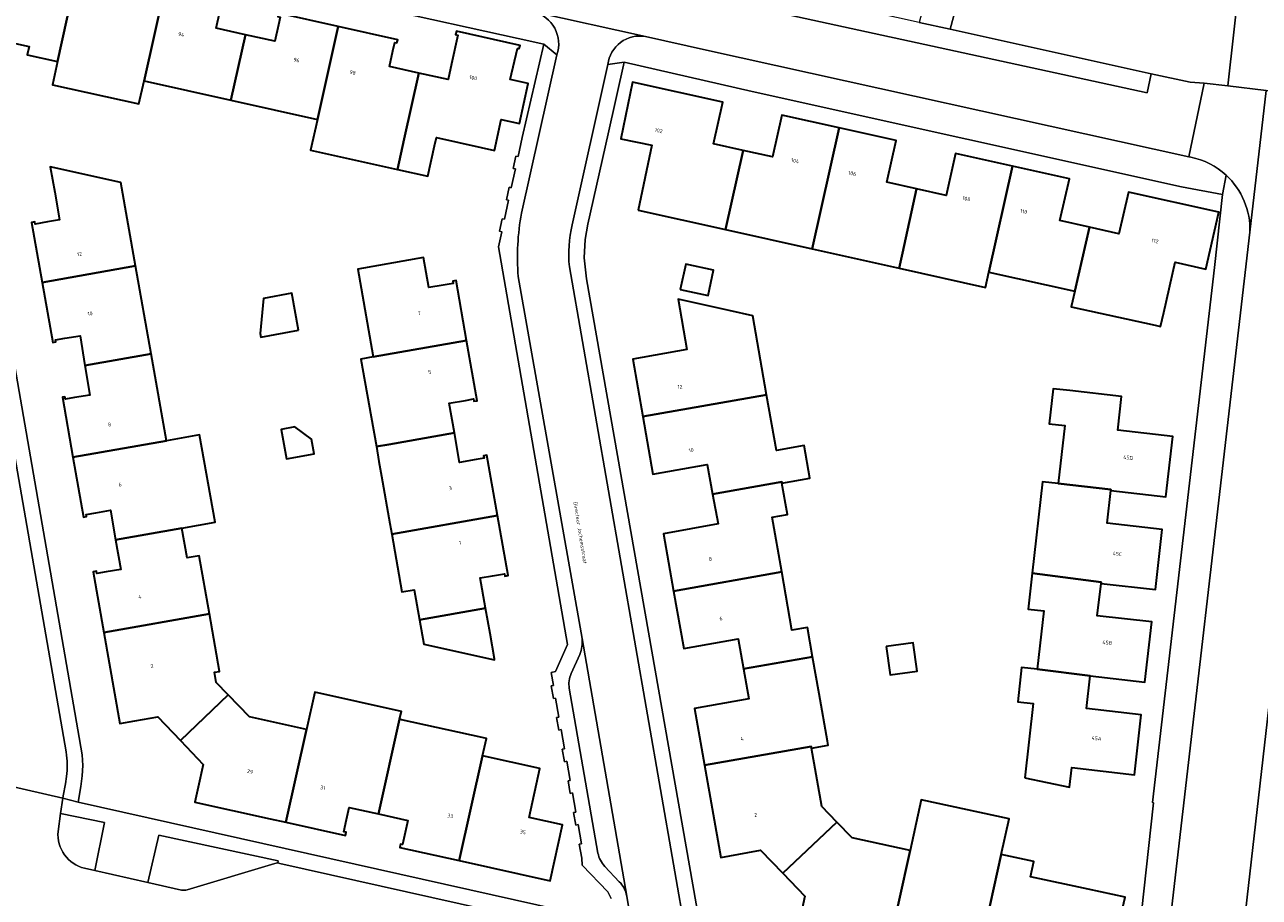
# Model space of a CAD drawing. Header units: metres. Extents: x 197700 to 204338, y 317132 to 325229.
# Tile 863 of 1056: x 203250 to 203368, y 320074 to 320158. Entities that reach past the tile are written whole.
import ezdxf
from ezdxf.enums import TextEntityAlignment as Align

# ---------------------------------------------------------------- set-up
doc = ezdxf.new("R2010")
doc.units = ezdxf.units.M
for name, color, linetype, lineweight in [('B-WE-GR-BEPLANTING_CULTUUR_BODEMBEDEKKER-GV', 90, 'Continuous', 18), ('B-WE-IE-TERREINAFSCHEIDING_KUNSTMATIG_MUUR-G', 90, 'IE-TERREINAFSCHEIDING-KUNSTMATIG-DICHT', 18), ('B-WE-OG-BEBOUWING-GV', 7, 'Continuous', 35), ('B-WE-OG-BEBOUWING-T18', 10, 'Continuous', 18), ('B-WE-OG-TERREIN_CULTUURSCHEIDING-GV', 7, 'Continuous', 18), ('B-WE-OG-TERREIN_ERF-GV', 7, 'Continuous', 18), ('B-WE-OG-TOPOGRAFIE-T18', 10, 'Continuous', 18), ('B-WE-VH-VERHARDING_ASFALT-GV', 252, 'Continuous', 18), ('B-WE-VH-VERHARDING_BETONSTRAATSTEEN-GV', 252, 'Continuous', 18), ('B-WE-VH-VERHARDING_TEGEL-GV', 252, 'Continuous', 18)]:
    doc.layers.add(name, color=color, linetype=linetype, lineweight=lineweight)
doc.styles.add('NLCS-ISO-M200-T18', font='NLCS-ISO.ttf', dxfattribs={"height": 0.36})
doc.linetypes.add('IE-TERREINAFSCHEIDING-KUNSTMATIG-DICHT', pattern='A,8,-1,[82,NLCS.SHX,S=0.75,R=90,X=0,Y=0],-1', length=10)

msp = doc.modelspace()

# ---------------------------------------------------------------- linework, layer by layer
at = {"layer": 'B-WE-GR-BEPLANTING_CULTUUR_BODEMBEDEKKER-GV'}
for points in [[(203255.5, 320077.197), (203256.471, 320076.974), (203257.413, 320081.573), (203253.19, 320082.45), (203252.957, 320080.727)], [(203273.998, 320077.699), (203274.037, 320077.894), (203262.604, 320080.379), (203261.571, 320075.828)], [(203265.31, 320075.136), (203273.725, 320077.639)], [(203261.571, 320075.828), (203264.779, 320075.087)]]:
    msp.add_lwpolyline(points, dxfattribs=at)
for points in [[(203252.957, 320080.727, 0.3731501), (203255.5, 320077.197)], [(203273.725, 320077.639, -0.1241796), (203273.998, 320077.699)], [(203264.779, 320075.087, 0.077078), (203265.31, 320075.136)]]:
    msp.add_lwpolyline(points, format="xyb", dxfattribs=at)
at = {"layer": 'B-WE-IE-TERREINAFSCHEIDING_KUNSTMATIG_MUUR-G'}
for points in [[(203297.412, 320147.191), (203297.018, 320145.372), (203296.805, 320145.416), (203296.546, 320144.229), (203296.76, 320144.188), (203296.364, 320142.375), (203296.155, 320142.427), (203295.898, 320141.229), (203296.105, 320141.182), (203295.71, 320139.369), (203295.497, 320139.417), (203295.242, 320138.213), (203295.449, 320138.179), (203295.134, 320136.712)], [(203305.651, 320147.558), (203303.693, 320138.887), (203303.431, 320137.423), (203303.358, 320135.665), (203303.569, 320133.663)], [(203362.188, 320121.513), (203363.711, 320134.749)], [(203300.18, 320095.947), (203300.394, 320094.692), (203300.18, 320094.667), (203300.399, 320093.45), (203300.607, 320093.496), (203300.926, 320091.665), (203300.71, 320091.634), (203300.922, 320090.412), (203301.14, 320090.471), (203301.466, 320088.637), (203301.252, 320088.605), (203301.469, 320087.394), (203301.677, 320087.442), (203302.007, 320085.603), (203301.796, 320085.572), (203302.015, 320084.353), (203302.216, 320084.406), (203302.544, 320082.573), (203302.33, 320082.533), (203302.551, 320081.316), (203302.76, 320081.374), (203303.09, 320079.548), (203302.869, 320079.514), (203303.108, 320078.171)], [(203356.286, 320068.88), (203357.886, 320083.448), (203357.77, 320083.507)]]:
    msp.add_lwpolyline(points, dxfattribs=at)
at = {"layer": 'B-WE-OG-BEBOUWING-GV'}
for points in [[(203252.905, 320154.487), (203254.291, 320160.725), (203251.476, 320161.355), (203251.785, 320162.737), (203252.428, 320165.61), (203252.643, 320165.562), (203252.713, 320165.874), (203246.636, 320167.235), (203246.572, 320166.921), (203246.78, 320166.877), (203246.111, 320163.86), (203244.354, 320164.249), (203243.51, 320160.438), (203245.286, 320160.053), (203244.636, 320157.145), (203250.179, 320155.906), (203250.007, 320155.135)], [(203254.291, 320160.725), (203252.905, 320154.487), (203252.409, 320152.256), (203260.708, 320150.412), (203261.201, 320152.632), (203263.177, 320161.523), (203257.464, 320162.792), (203257.408, 320162.475), (203257.62, 320162.387), (203257.415, 320161.475), (203257.106, 320160.094)], [(203269.508, 320150.774), (203270.9, 320157.042), (203268.089, 320157.666), (203268.438, 320159.238), (203268.605, 320159.989), (203268.82, 320159.942), (203268.889, 320160.254), (203263.177, 320161.523), (203261.201, 320152.632)], [(203270.9, 320157.042), (203269.508, 320150.774), (203277.802, 320148.92), (203279.779, 320157.836), (203274.073, 320159.101), (203274.009, 320158.794), (203274.226, 320158.73), (203274.061, 320157.988), (203273.712, 320156.417)], [(203279.779, 320157.836), (203277.802, 320148.92), (203277.15, 320145.98), (203285.452, 320144.138), (203286.101, 320147.064), (203287.499, 320153.368), (203284.688, 320153.991), (203285.024, 320155.505), (203285.201, 320156.305), (203285.416, 320156.258), (203285.485, 320156.57)], [(203287.499, 320153.368), (203286.101, 320147.064), (203285.452, 320144.138), (203288.359, 320143.493), (203289.013, 320146.413), (203289.188, 320147.194), (203293.479, 320146.234), (203294.741, 320145.952), (203295.409, 320148.938), (203297.136, 320148.552), (203297.987, 320152.358), (203296.255, 320152.76), (203296.944, 320155.742), (203297.126, 320155.714), (203297.199, 320156.022), (203291.11, 320157.38), (203291.025, 320157.073), (203291.257, 320157.011), (203290.647, 320154.259), (203290.311, 320152.744)], [(203308.511, 320140.238), (203316.879, 320138.374), (203318.564, 320145.964), (203315.73, 320146.592), (203316.617, 320150.598), (203307.988, 320152.506), (203306.853, 320147.071), (203309.809, 320146.454)], [(203325.185, 320136.525), (203327.752, 320148.134), (203322.284, 320149.343), (203321.397, 320145.337), (203318.564, 320145.964), (203316.879, 320138.374)], [(203327.752, 320148.134), (203325.185, 320136.525), (203333.513, 320134.67), (203333.835, 320136.113), (203335.167, 320142.276), (203332.326, 320142.908), (203333.22, 320146.925)], [(203344.36, 320144.452), (203338.902, 320145.661), (203338.008, 320141.644), (203335.167, 320142.276), (203333.835, 320136.113), (203333.513, 320134.67), (203341.784, 320132.828), (203342.109, 320134.293)], [(203260.386, 320134.896), (203258.977, 320142.901), (203252.208, 320144.38), (203252.636, 320141.959), (203253.102, 320139.318), (203251.935, 320139.112), (203250.768, 320138.906), (203250.73, 320139.123), (203250.415, 320139.067), (203251.431, 320133.315)], [(203344.36, 320144.452), (203342.109, 320134.293), (203350.331, 320132.483), (203351.73, 320138.606), (203348.905, 320139.251), (203349.817, 320143.244)], [(203351.73, 320138.606), (203350.331, 320132.483), (203349.989, 320130.986), (203358.033, 320129.223), (203358.552, 320129.109), (203358.849, 320130.42), (203359.944, 320135.251), (203362.884, 320134.595), (203364.114, 320140.035), (203355.466, 320141.954), (203354.554, 320137.961)], [(203255.527, 320125.373), (203261.866, 320126.489), (203260.386, 320134.896), (203251.431, 320133.315), (203252.447, 320127.562), (203252.757, 320127.613), (203252.721, 320127.83), (203253.602, 320127.975), (203255.06, 320128.215)], [(203283.146, 320126.174), (203292.09, 320127.742), (203291.075, 320133.501), (203290.76, 320133.445), (203290.798, 320133.229), (203289.849, 320133.062), (203288.474, 320132.819), (203287.965, 320135.705), (203281.662, 320134.594), (203281.762, 320134.028)], [(203312.538, 320132.638), (203315.211, 320132.052), (203315.744, 320134.482), (203313.072, 320135.069)], [(203275.995, 320128.757), (203275.345, 320132.281), (203272.624, 320131.779), (203272.308, 320128.411), (203272.368, 320128.087)], [(203320.815, 320122.551), (203319.482, 320130.107), (203317.225, 320130.611), (203312.345, 320131.7), (203313.192, 320126.896), (203307.992, 320125.961), (203308.962, 320120.461)], [(203283.44, 320117.595), (203284.622, 320117.803), (203290.917, 320118.909), (203290.416, 320121.74), (203291.992, 320122.019), (203292.74, 320122.152), (203292.778, 320121.935), (203293.105, 320121.983), (203292.09, 320127.742), (203283.146, 320126.174), (203281.965, 320125.965), (203282.94, 320120.431)], [(203261.866, 320126.489), (203255.527, 320125.373), (203255.995, 320122.531), (203254.538, 320122.291), (203253.656, 320122.146), (203253.621, 320122.364), (203253.369, 320122.324), (203254.38, 320116.573), (203263.335, 320118.147)], [(203349.853, 320122.95), (203348.263, 320123.13), (203347.883, 320119.782), (203349.374, 320119.613), (203348.745, 320114.058), (203353.792, 320113.486), (203353.78, 320113.381), (203359.05, 320112.792), (203359.708, 320118.541), (203354.454, 320119.148), (203354.821, 320122.387)], [(203320.815, 320122.551), (203308.962, 320120.461), (203309.933, 320114.96), (203315.124, 320115.882), (203315.643, 320113.029), (203322.267, 320114.198), (203322.288, 320114.08), (203324.966, 320114.552), (203324.413, 320117.694), (203321.754, 320117.225)], [(203275.647, 320119.468), (203274.324, 320119.223), (203274.841, 320116.422), (203277.486, 320116.91), (203277.228, 320118.311)], [(203258.471, 320108.667), (203264.808, 320109.781), (203267.989, 320110.341), (203266.518, 320118.706), (203263.335, 320118.147), (203254.38, 320116.573), (203255.39, 320110.822), (203255.696, 320110.879), (203255.657, 320111.096), (203256.575, 320111.257), (203257.972, 320111.503)], [(203284.622, 320117.803), (203283.44, 320117.595), (203283.69, 320116.177), (203283.94, 320114.758), (203284.74, 320110.216), (203284.919, 320109.201), (203295.051, 320110.996), (203294.031, 320116.754), (203293.716, 320116.698), (203293.753, 320116.491), (203292.996, 320116.357), (203291.419, 320116.078), (203290.917, 320118.909)], [(203322.263, 320105.576), (203321.336, 320110.836), (203322.814, 320111.096), (203322.288, 320114.08), (203322.267, 320114.198), (203315.643, 320113.029), (203316.162, 320110.175), (203310.944, 320109.242), (203311.915, 320103.748)], [(203346.26, 320105.454), (203352.863, 320104.588), (203352.846, 320104.486), (203358.053, 320103.889), (203358.7, 320109.66), (203353.43, 320110.249), (203353.78, 320113.381), (203353.792, 320113.486), (203348.745, 320114.058), (203347.254, 320114.227)], [(203295.051, 320110.996), (203284.919, 320109.201), (203285.894, 320103.669), (203287.076, 320103.877), (203287.585, 320100.991), (203293.897, 320102.119), (203293.384, 320105.004), (203294.551, 320105.202), (203295.718, 320105.399), (203295.756, 320105.182), (203296.071, 320105.238)], [(203257.335, 320099.77), (203267.465, 320101.552), (203266.483, 320107.131), (203265.311, 320106.924), (203264.808, 320109.781), (203258.471, 320108.667), (203258.97, 320105.83), (203257.572, 320105.584), (203256.665, 320105.425), (203256.627, 320105.641), (203256.312, 320105.586)], [(203318.611, 320096.297), (203325.217, 320097.46), (203324.723, 320100.263), (203323.246, 320100.003), (203322.263, 320105.576), (203311.915, 320103.748), (203312.886, 320098.253), (203318.102, 320099.175)], [(203352.846, 320104.486), (203352.863, 320104.588), (203346.26, 320105.454), (203345.87, 320102.012), (203347.36, 320101.845), (203346.734, 320096.27), (203351.816, 320095.614), (203357.054, 320095.02), (203357.698, 320100.794), (203352.491, 320101.391)], [(203267.465, 320101.552), (203257.335, 320099.77), (203258.869, 320091.051), (203260.31, 320091.309), (203262.509, 320091.702), (203264.688, 320089.424), (203269.26, 320093.797), (203268.115, 320094.979), (203267.941, 320095.964), (203268.434, 320096.051)], [(203293.897, 320102.119), (203287.585, 320100.991), (203287.996, 320098.658), (203294.741, 320097.158), (203294.761, 320097.26), (203294.329, 320099.69)], [(203332.27, 320098.439), (203332.65, 320095.718), (203335.222, 320096.077), (203334.842, 320098.798)], [(203318.611, 320096.297), (203319.12, 320093.418), (203313.904, 320092.496), (203314.864, 320087.056), (203325.089, 320088.857), (203325.116, 320088.706), (203326.711, 320088.987), (203326.646, 320089.356), (203325.843, 320093.911), (203325.217, 320097.46)], [(203345.551, 320085.857), (203349.84, 320084.97), (203350.049, 320086.835), (203356.054, 320086.147), (203356.701, 320091.907), (203351.463, 320092.501), (203351.816, 320095.614), (203346.734, 320096.27), (203345.244, 320096.437), (203344.872, 320093.128), (203346.349, 320092.962)], [(203276.758, 320090.483), (203271.296, 320091.695), (203269.26, 320093.797), (203264.688, 320089.424), (203266.867, 320087.146), (203266.382, 320084.961), (203266.066, 320083.54), (203273.274, 320081.936), (203274.785, 320081.599)], [(203276.758, 320090.483), (203274.785, 320081.599), (203280.482, 320080.331), (203280.538, 320080.648), (203280.323, 320080.695), (203280.582, 320081.857), (203280.84, 320083.019), (203283.656, 320082.393), (203285.671, 320091.466), (203285.836, 320092.21), (203277.55, 320094.05)], [(203291.383, 320077.921), (203293.619, 320087.968), (203293.986, 320089.62), (203293.584, 320089.709), (203285.854, 320091.426), (203285.671, 320091.466), (203283.656, 320082.393), (203286.472, 320081.767), (203286.214, 320080.605), (203285.958, 320079.454), (203285.743, 320079.501), (203285.674, 320079.189)], [(203327.554, 320081.598), (203326.104, 320083.102), (203325.116, 320088.706), (203325.089, 320088.857), (203314.864, 320087.056), (203316.42, 320078.229), (203319.025, 320078.699), (203320.246, 320078.92), (203322.361, 320076.726)], [(203291.383, 320077.921), (203300.086, 320075.987), (203301.277, 320081.351), (203298.065, 320082.064), (203299.106, 320086.75), (203293.619, 320087.968)], [(203332.331, 320068.807), (203337.736, 320067.608), (203338.883, 320072.778), (203341.868, 320072.116), (203343.29, 320078.523), (203344.046, 320081.929), (203335.628, 320083.758), (203335.469, 320083.027), (203334.569, 320078.884)], [(203332.331, 320068.807), (203334.569, 320078.884), (203329.005, 320080.093), (203327.554, 320081.598), (203322.361, 320076.726), (203324.476, 320074.532), (203324.208, 320073.323), (203323.634, 320070.735)], [(203343.29, 320078.523), (203341.868, 320072.116), (203344.853, 320071.453), (203343.706, 320066.283), (203352.362, 320064.371), (203353.557, 320069.802), (203354.054, 320069.686), (203355.156, 320074.409), (203351.627, 320075.176), (203346.077, 320076.382), (203346.395, 320077.848)]]:
    msp.add_lwpolyline(points, close=True, dxfattribs=at)
at = {"layer": 'B-WE-OG-TERREIN_CULTUURSCHEIDING-GV'}
msp.add_lwpolyline([(203338.398, 320157.576), (203357.662, 320153.315), (203361.391, 320152.49), (203362.725, 320152.417), (203364.983, 320152.152), (203366.66, 320167.041), (203364.255, 320167.432), (203357.37, 320168.549), (203352.88, 320169.096), (203348.368, 320169.388), (203341.618, 320169.56)], close=True, dxfattribs=at)
at = {"layer": 'B-WE-OG-TERREIN_ERF-GV'}
for points in [[(203305.936, 320074.31), (203305.623, 320074.922), (203303.158, 320077.493), (203303.108, 320078.171), (203302.869, 320079.514), (203303.09, 320079.548), (203302.76, 320081.374), (203302.551, 320081.316), (203302.33, 320082.533), (203302.544, 320082.573), (203302.216, 320084.406), (203302.015, 320084.353), (203301.796, 320085.572), (203302.007, 320085.603), (203301.677, 320087.442), (203301.469, 320087.394), (203301.252, 320088.605), (203301.466, 320088.637), (203301.14, 320090.471), (203300.922, 320090.412), (203300.71, 320091.634), (203300.926, 320091.665), (203300.607, 320093.496), (203300.399, 320093.45), (203300.18, 320094.667), (203300.394, 320094.692), (203300.18, 320095.947), (203300.61, 320096.059), (203301.739, 320098.642), (203295.134, 320136.712), (203295.449, 320138.179), (203295.242, 320138.213), (203295.497, 320139.417), (203295.71, 320139.369), (203296.105, 320141.182), (203295.898, 320141.229), (203296.155, 320142.427), (203296.364, 320142.375), (203296.76, 320144.188), (203296.546, 320144.229), (203296.805, 320145.416), (203297.018, 320145.372), (203297.412, 320147.191), (203299.467, 320156.15), (203297.011, 320156.679), (203244.773, 320168.207)], [(203274.073, 320159.101), (203279.779, 320157.836), (203285.485, 320156.57), (203285.416, 320156.258), (203285.201, 320156.305), (203285.024, 320155.505), (203284.688, 320153.991), (203287.499, 320153.368), (203290.311, 320152.744), (203290.647, 320154.259), (203291.257, 320157.011), (203291.025, 320157.073), (203291.11, 320157.38), (203297.199, 320156.022), (203297.126, 320155.714), (203296.944, 320155.742), (203296.255, 320152.76), (203297.987, 320152.358), (203297.136, 320148.552), (203295.409, 320148.938), (203294.741, 320145.952), (203293.479, 320146.234), (203289.188, 320147.194), (203289.013, 320146.413), (203288.359, 320143.493), (203285.452, 320144.138), (203277.15, 320145.98), (203277.802, 320148.92), (203269.508, 320150.774), (203261.201, 320152.632), (203260.708, 320150.412), (203252.409, 320152.256), (203252.905, 320154.487), (203250.007, 320155.135), (203250.179, 320155.906), (203244.636, 320157.145)], [(203268.438, 320159.238), (203268.089, 320157.666), (203270.9, 320157.042), (203273.712, 320156.417), (203274.061, 320157.988), (203274.226, 320158.73)], [(203245.208, 320145.898), (203255.266, 320088.065), (203255.329, 320087.042), (203255.272, 320086.054), (203255.13, 320085.03), (203254.873, 320083.515), (203305.506, 320072.181)], [(203324.208, 320073.323), (203324.476, 320074.532), (203322.361, 320076.726), (203320.246, 320078.92), (203319.025, 320078.699), (203316.42, 320078.229), (203314.864, 320087.056), (203313.904, 320092.496), (203319.12, 320093.418), (203318.611, 320096.297), (203318.102, 320099.175), (203312.886, 320098.253), (203311.915, 320103.748), (203310.944, 320109.242), (203316.162, 320110.175), (203315.643, 320113.029), (203315.124, 320115.882), (203309.933, 320114.96), (203308.962, 320120.461), (203307.992, 320125.961), (203313.192, 320126.896), (203312.345, 320131.7), (203317.225, 320130.611), (203319.482, 320130.107), (203320.815, 320122.551), (203321.754, 320117.225), (203324.413, 320117.694), (203324.966, 320114.552), (203322.288, 320114.08), (203322.814, 320111.096), (203321.336, 320110.836), (203322.263, 320105.576), (203323.246, 320100.003), (203324.723, 320100.263), (203325.217, 320097.46), (203325.843, 320093.911), (203326.646, 320089.356), (203326.711, 320088.987), (203325.116, 320088.706), (203326.104, 320083.102), (203327.554, 320081.598), (203329.005, 320080.093), (203334.569, 320078.884), (203335.469, 320083.027), (203335.628, 320083.758), (203344.046, 320081.929), (203343.29, 320078.523), (203346.395, 320077.848), (203346.077, 320076.382), (203351.627, 320075.176), (203355.156, 320074.409)]]:
    msp.add_lwpolyline(points, dxfattribs=at)
for points in [[(203357.77, 320083.507), (203362.188, 320121.513), (203363.711, 320134.749), (203364.472, 320141.728), (203360.545, 320142.48), (203319.428, 320151.604), (203307.183, 320154.416), (203305.651, 320147.558), (203303.693, 320138.887), (203303.431, 320137.423), (203303.358, 320135.665), (203303.569, 320133.663), (203314.705, 320070.145), (203350.913, 320061.981), (203355.242, 320065.185), (203355.689, 320068.998), (203356.286, 320068.88), (203357.886, 320083.448)], [(203335.167, 320142.276), (203338.008, 320141.644), (203338.902, 320145.661), (203344.36, 320144.452), (203349.817, 320143.244), (203348.905, 320139.251), (203351.73, 320138.606), (203354.554, 320137.961), (203355.466, 320141.954), (203364.114, 320140.035), (203362.884, 320134.595), (203359.944, 320135.251), (203358.849, 320130.42), (203358.552, 320129.109), (203358.033, 320129.223), (203349.989, 320130.986), (203350.331, 320132.483), (203342.109, 320134.293), (203341.784, 320132.828), (203333.513, 320134.67), (203325.185, 320136.525), (203316.879, 320138.374), (203308.511, 320140.238), (203309.809, 320146.454), (203306.853, 320147.071), (203307.988, 320152.506), (203316.617, 320150.598), (203315.73, 320146.592), (203318.564, 320145.964), (203321.397, 320145.337), (203322.284, 320149.343), (203327.752, 320148.134), (203333.22, 320146.925), (203332.326, 320142.908)], [(203269.26, 320093.797), (203271.296, 320091.695), (203276.758, 320090.483), (203277.55, 320094.05), (203285.836, 320092.21), (203285.671, 320091.466), (203285.854, 320091.426), (203293.584, 320089.709), (203293.986, 320089.62), (203293.619, 320087.968), (203299.106, 320086.75), (203298.065, 320082.064), (203301.277, 320081.351), (203300.086, 320075.987), (203291.383, 320077.921), (203285.674, 320079.189), (203285.743, 320079.501), (203285.958, 320079.454), (203286.214, 320080.605), (203286.472, 320081.767), (203283.656, 320082.393), (203280.84, 320083.019), (203280.582, 320081.857), (203280.323, 320080.695), (203280.538, 320080.648), (203280.482, 320080.331), (203274.785, 320081.599), (203273.274, 320081.936), (203266.066, 320083.54), (203266.382, 320084.961), (203266.867, 320087.146), (203264.688, 320089.424), (203262.509, 320091.702), (203260.31, 320091.309), (203258.869, 320091.051), (203257.335, 320099.77), (203256.312, 320105.586), (203256.627, 320105.641), (203256.665, 320105.425), (203257.572, 320105.584), (203258.97, 320105.83), (203258.471, 320108.667), (203257.972, 320111.503), (203256.575, 320111.257), (203255.657, 320111.096), (203255.696, 320110.879), (203255.39, 320110.822), (203254.38, 320116.573), (203253.369, 320122.324), (203253.621, 320122.364), (203253.656, 320122.146), (203254.538, 320122.291), (203255.995, 320122.531), (203255.527, 320125.373), (203255.06, 320128.215), (203253.602, 320127.975), (203252.721, 320127.83), (203252.757, 320127.613), (203252.447, 320127.562), (203251.431, 320133.315), (203250.415, 320139.067), (203250.73, 320139.123), (203250.768, 320138.906), (203251.935, 320139.112), (203253.102, 320139.318), (203252.636, 320141.959), (203252.208, 320144.38), (203258.977, 320142.901), (203260.386, 320134.896), (203261.866, 320126.489), (203263.335, 320118.147), (203266.518, 320118.706), (203267.989, 320110.341), (203264.808, 320109.781), (203265.311, 320106.924), (203266.483, 320107.131), (203267.465, 320101.552), (203268.434, 320096.051), (203267.941, 320095.964), (203268.115, 320094.979)], [(203283.44, 320117.595), (203282.94, 320120.431), (203281.965, 320125.965), (203283.146, 320126.174), (203281.762, 320134.028), (203281.662, 320134.594), (203287.965, 320135.705), (203288.474, 320132.819), (203289.849, 320133.062), (203290.798, 320133.229), (203290.76, 320133.445), (203291.075, 320133.501), (203292.09, 320127.742), (203293.105, 320121.983), (203292.778, 320121.935), (203292.74, 320122.152), (203291.992, 320122.019), (203290.416, 320121.74), (203290.917, 320118.909), (203291.419, 320116.078), (203292.996, 320116.357), (203293.753, 320116.491), (203293.716, 320116.698), (203294.031, 320116.754), (203295.051, 320110.996), (203296.071, 320105.238), (203295.756, 320105.182), (203295.718, 320105.399), (203294.551, 320105.202), (203293.384, 320105.004), (203293.897, 320102.119), (203294.329, 320099.69), (203294.761, 320097.26), (203294.741, 320097.158), (203287.996, 320098.658), (203287.585, 320100.991), (203287.076, 320103.877), (203285.894, 320103.669), (203284.919, 320109.201), (203284.74, 320110.216), (203283.94, 320114.758), (203283.69, 320116.177)], [(203312.538, 320132.638), (203313.072, 320135.069), (203315.744, 320134.482), (203315.211, 320132.052)], [(203272.368, 320128.087), (203272.308, 320128.411), (203272.624, 320131.779), (203275.345, 320132.281), (203275.995, 320128.757)], [(203351.816, 320095.614), (203351.463, 320092.501), (203356.701, 320091.907), (203356.054, 320086.147), (203350.049, 320086.835), (203349.84, 320084.97), (203345.551, 320085.857), (203346.349, 320092.962), (203344.872, 320093.128), (203345.244, 320096.437), (203346.734, 320096.27), (203347.36, 320101.845), (203345.87, 320102.012), (203346.26, 320105.454), (203347.254, 320114.227), (203348.745, 320114.058), (203349.374, 320119.613), (203347.883, 320119.782), (203348.263, 320123.13), (203349.853, 320122.95), (203354.821, 320122.387), (203354.454, 320119.148), (203359.708, 320118.541), (203359.05, 320112.792), (203353.78, 320113.381), (203353.43, 320110.249), (203358.7, 320109.66), (203358.053, 320103.889), (203352.846, 320104.486), (203352.491, 320101.391), (203357.698, 320100.794), (203357.054, 320095.02)], [(203275.647, 320119.468), (203277.228, 320118.311), (203277.486, 320116.91), (203274.841, 320116.422), (203274.324, 320119.223)], [(203332.27, 320098.439), (203334.842, 320098.798), (203335.222, 320096.077), (203332.65, 320095.718)]]:
    msp.add_lwpolyline(points, close=True, dxfattribs=at)
at = {"layer": 'B-WE-VH-VERHARDING_ASFALT-GV'}
for points in [[(203298.527, 320159.248), (203309.203, 320156.88), (203315.065, 320155.564), (203361.254, 320145.357), (203362.725, 320152.417), (203361.391, 320152.49), (203357.662, 320153.315), (203357.262, 320151.495), (203308.368, 320162.139), (203298.556, 320164.284), (203248.216, 320175.455), (203247.611, 320175.59), (203246.842, 320170.691), (203246.915, 320170.676), (203293.38, 320160.37), (203298.256, 320159.308)], [(203364.983, 320152.152), (203362.725, 320152.417), (203361.254, 320145.357), (203361.445, 320145.315)], [(203372.593, 320125.04), (203374.547, 320141.952), (203374.672, 320142.95), (203375.338, 320148.878), (203375.343, 320148.945), (203375.585, 320150.902), (203368.677, 320151.716), (203367.105, 320138.141), (203358.503, 320063.868), (203357.875, 320058.582), (203356.832, 320050.575), (203363.807, 320049.561), (203364.099, 320051.693), (203364.19, 320052.424)], [(203367.105, 320138.141), (203368.677, 320151.716), (203364.983, 320152.152)], [(203364.19, 320052.424), (203366.025, 320067.132), (203366.687, 320073.035), (203369.734, 320099.899), (203370.547, 320106.856)]]:
    msp.add_lwpolyline(points, dxfattribs=at)
msp.add_lwpolyline([(203377.477, 320165.086), (203366.66, 320167.041), (203364.983, 320152.152), (203368.677, 320151.716), (203375.585, 320150.902)], close=True, dxfattribs=at)
for points in [[(203361.445, 320145.315, -0.1368938), (203364.828, 320143.585)], [(203364.828, 320143.585, -0.2185816), (203367.105, 320138.141)]]:
    msp.add_lwpolyline(points, format="xyb", dxfattribs=at)
at = {"layer": 'B-WE-VH-VERHARDING_BETONSTRAATSTEEN-GV'}
for points in [[(203357.662, 320153.315), (203338.398, 320157.576), (203335.432, 320158.232), (203311.541, 320163.516)], [(203308.368, 320162.139), (203357.262, 320151.495), (203357.662, 320153.315)], [(203309.203, 320156.88), (203298.527, 320159.248)], [(203253.719, 320088.335), (203241.784, 320156.874)], [(203300.735, 320155.132), (203297.34, 320139.954)], [(203302.188, 320138.837), (203305.62, 320154.19)], [(203307.803, 320071.657), (203313.154, 320070.436), (203301.926, 320134.815)], [(203297.025, 320133.898), (203303.14, 320099.215), (203307.424, 320074.528), (203307.754, 320072.537)], [(203307.424, 320074.528), (203303.14, 320099.215)], [(203302.923, 320097.667), (203302.112, 320095.836)], [(203301.919, 320094.432), (203304.666, 320078.648)], [(203248, 320085.147), (203253.421, 320083.922), (203253.452, 320084.123), (203253.656, 320085.283), (203253.756, 320085.985)], [(203252.957, 320080.727), (203253.19, 320082.45), (203253.421, 320083.922), (203248, 320085.147)], [(203264.779, 320075.087), (203261.571, 320075.828), (203256.471, 320076.974), (203255.5, 320077.197)], [(203273.725, 320077.639), (203265.31, 320075.136)], [(203276.994, 320071.916), (203305.164, 320065.619), (203306.031, 320070.529), (203274.202, 320077.654)], [(203305.337, 320077.374), (203306.707, 320075.908)]]:
    msp.add_lwpolyline(points, dxfattribs=at)
for points in [[(203298.527, 320159.248, -0.4329505), (203300.735, 320155.132)], [(203305.62, 320154.19, -0.4310784), (203309.203, 320156.88)], [(203297.34, 320139.954, 0.0649077), (203297.025, 320133.898)], [(203301.926, 320134.815, -0.0820568), (203302.188, 320138.837)], [(203303.14, 320099.215, -0.1115574), (203302.923, 320097.667)], [(203302.112, 320095.836, 0.1517786), (203301.919, 320094.432)], [(203253.756, 320085.985, 0.0786908), (203253.719, 320088.335)], [(203255.5, 320077.197, -0.3731501), (203252.957, 320080.727)], [(203304.666, 320078.648, 0.1590437), (203305.337, 320077.374)], [(203273.998, 320077.699, 0.1241796), (203273.725, 320077.639)], [(203274.202, 320077.654, 0.0929402), (203273.998, 320077.699)], [(203306.707, 320075.908, -0.1518676), (203307.424, 320074.528)], [(203265.31, 320075.136, -0.077078), (203264.779, 320075.087)]]:
    msp.add_lwpolyline(points, format="xyb", dxfattribs=at)
at = {"layer": 'B-WE-VH-VERHARDING_TEGEL-GV'}
msp.add_lwpolyline([(203338.498, 320169.639), (203335.432, 320158.232), (203338.398, 320157.576), (203341.618, 320169.56), (203341.604, 320169.56)], close=True, dxfattribs=at)
for points in [[(203244.773, 320168.207), (203297.011, 320156.679), (203299.467, 320156.15), (203300.735, 320155.132)], [(203253.421, 320083.922), (203254.873, 320083.515), (203255.13, 320085.03), (203255.272, 320086.054), (203255.329, 320087.042), (203255.266, 320088.065), (203245.208, 320145.898), (203245.269, 320145.918), (203243.065, 320157.681), (203243.155, 320157.694)], [(203241.784, 320156.874), (203253.719, 320088.335)], [(203297.34, 320139.954), (203300.735, 320155.132), (203299.467, 320156.15), (203297.412, 320147.191), (203297.018, 320145.372), (203296.805, 320145.416), (203296.546, 320144.229), (203296.76, 320144.188), (203296.364, 320142.375), (203296.155, 320142.427), (203295.898, 320141.229), (203296.105, 320141.182), (203295.71, 320139.369), (203295.497, 320139.417), (203295.242, 320138.213), (203295.449, 320138.179), (203295.134, 320136.712), (203301.739, 320098.642), (203300.61, 320096.059), (203300.18, 320095.947), (203300.394, 320094.692), (203300.18, 320094.667), (203300.399, 320093.45), (203300.607, 320093.496), (203300.926, 320091.665), (203300.71, 320091.634), (203300.922, 320090.412), (203301.14, 320090.471), (203301.466, 320088.637), (203301.252, 320088.605), (203301.469, 320087.394), (203301.677, 320087.442), (203302.007, 320085.603), (203301.796, 320085.572), (203302.015, 320084.353), (203302.216, 320084.406), (203302.544, 320082.573), (203302.33, 320082.533), (203302.551, 320081.316), (203302.76, 320081.374), (203303.09, 320079.548), (203302.869, 320079.514), (203303.108, 320078.171), (203303.158, 320077.493), (203305.623, 320074.922), (203305.936, 320074.31)], [(203315.065, 320155.564), (203309.203, 320156.88)], [(203361.445, 320145.315), (203361.254, 320145.357), (203315.065, 320155.564)], [(203313.154, 320070.436), (203314.705, 320070.145), (203303.569, 320133.663), (203303.358, 320135.665), (203303.431, 320137.423), (203303.693, 320138.887), (203305.651, 320147.558), (203307.183, 320154.416), (203305.62, 320154.19), (203302.188, 320138.837)], [(203305.62, 320154.19), (203307.183, 320154.416), (203319.428, 320151.604), (203360.545, 320142.48), (203364.472, 320141.728), (203364.828, 320143.585)], [(203364.828, 320143.585), (203364.472, 320141.728), (203363.711, 320134.749), (203362.188, 320121.513)], [(203357.875, 320058.582), (203358.503, 320063.868), (203367.105, 320138.141)], [(203301.926, 320134.815), (203313.154, 320070.436)], [(203303.14, 320099.215), (203297.025, 320133.898)], [(203362.188, 320121.513), (203357.77, 320083.507), (203357.886, 320083.448), (203356.286, 320068.88), (203355.689, 320068.998), (203355.242, 320065.185), (203354.02, 320059.929), (203353.501, 320055.104)], [(203370.547, 320106.856), (203369.734, 320099.899), (203366.687, 320073.035), (203366.025, 320067.132)], [(203302.112, 320095.836), (203302.923, 320097.667)], [(203304.666, 320078.648), (203301.919, 320094.432)], [(203253.756, 320085.985), (203253.656, 320085.283), (203253.452, 320084.123), (203253.421, 320083.922)], [(203307.803, 320071.657), (203305.506, 320072.181), (203254.873, 320083.515), (203253.421, 320083.922), (203253.19, 320082.45), (203257.413, 320081.573), (203256.471, 320076.974), (203261.571, 320075.828), (203262.604, 320080.379), (203274.037, 320077.894), (203273.998, 320077.699)], [(203274.202, 320077.654), (203306.031, 320070.529)], [(203306.707, 320075.908), (203305.337, 320077.374)], [(203307.754, 320072.537), (203307.424, 320074.528)]]:
    msp.add_lwpolyline(points, dxfattribs=at)
for points in [[(203300.735, 320155.132, 0.4329505), (203298.527, 320159.248)], [(203309.203, 320156.88, 0.4310784), (203305.62, 320154.19)], [(203364.828, 320143.585, 0.1368938), (203361.445, 320145.315)], [(203367.105, 320138.141, 0.2185816), (203364.828, 320143.585)], [(203297.025, 320133.898, -0.0649077), (203297.34, 320139.954)], [(203302.188, 320138.837, 0.0820568), (203301.926, 320134.815)], [(203302.923, 320097.667, 0.1115574), (203303.14, 320099.215)], [(203301.919, 320094.432, -0.1517786), (203302.112, 320095.836)], [(203253.719, 320088.335, -0.0786908), (203253.756, 320085.985)], [(203305.337, 320077.374, -0.1590437), (203304.666, 320078.648)], [(203273.998, 320077.699, -0.0929402), (203274.202, 320077.654)], [(203307.424, 320074.528, 0.1518676), (203306.707, 320075.908)]]:
    msp.add_lwpolyline(points, format="xyb", dxfattribs=at)

# ---------------------------------------------------------------- texts
at = {"layer": 'B-WE-OG-BEBOUWING-T18', "style": 'NLCS-ISO-M200-T18'}
for s, rotation, p in [('94', 347.5, (203264.758, 320157.074)), ('96', 347.5, (203275.793, 320154.623)), ('98', 347.5, (203281.176, 320153.429)), ('100', 347.5, (203292.723, 320152.922)), ('102', 347.6, (203310.483, 320147.858)), ('104', 347.6, (203323.55, 320144.967)), ('106', 347.6, (203329.017, 320143.758)), ('108', 347.6, (203339.956, 320141.331)), ('110', 347.6, (203345.443, 320140.115)), ('112', 347.5, (203358.01, 320137.292)), ('12', 10, (203255.013, 320136.029)), ('10', 10, (203256.02, 320130.33)), ('7', 10, (203287.566, 320130.368)), ('5', 10, (203288.559, 320124.732)), ('12', 1, (203312.52, 320123.315)), ('8', 9.9, (203257.89, 320119.708)), ('10', 10, (203313.59, 320117.253)), ('45D', 353.5, (203355.452, 320116.533)), ('6', 9.9, (203258.901, 320113.954)), ('3', 10, (203290.527, 320113.603)), ('1', 10, (203291.453, 320108.375)), ('45C', 353.6, (203354.413, 320107.32)), ('8', 10, (203315.434, 320106.818)), ('4', 9.9, (203260.791, 320103.21)), ('6', 10, (203316.443, 320101.113)), ('45B', 353.7, (203353.451, 320098.806)), ('2', 9.9, (203261.959, 320096.571)), ('4', 10, (203318.476, 320089.607)), ('45A', 353.6, (203352.421, 320089.636)), ('29', 347.5, (203271.351, 320086.462)), ('31', 347.5, (203278.312, 320084.912)), ('33', 347.5, (203290.526, 320082.209)), ('2', 10, (203319.764, 320082.303)), ('35', 347.5, (203297.475, 320080.665))]:
    msp.add_text(s, height=0.36, rotation=rotation, dxfattribs=at).set_placement(p, align=Align.MIDDLE)
at = {"layer": 'B-WE-OG-TOPOGRAFIE-T18', "style": 'NLCS-ISO-M200-T18'}
msp.add_text('Directeur Jochemsstraat', height=0.36, rotation=279.1, dxfattribs=at).set_placement((203302.971, 320109.344), align=Align.MIDDLE)

doc.saveas('drawing.dxf')
